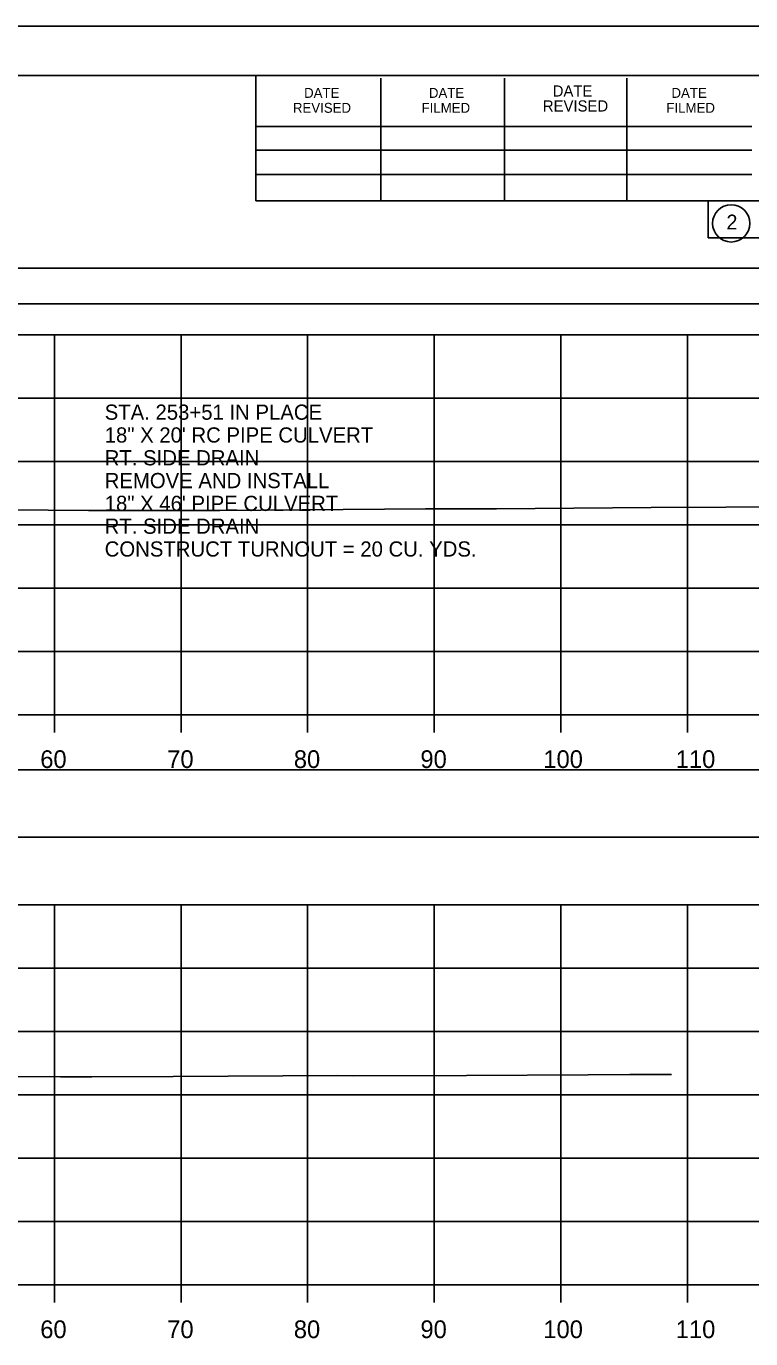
# Model space of a CAD drawing. Extents: x 1376273 to 1384221, y 378927 to 384592.
# Drawn here: x 1380615.6 to 1380672.8, y 381501.6 to 381605.2 of the extents above; entities that cross this region are included whole.
import ezdxf

# ---------------------------------------------------------------- set-up
doc = ezdxf.new("R2010")
doc.units = 0
for name, color, linetype in [('R_Axis', 7, 'Continuous'), ('R_Axis Annot', 7, 'Continuous'), ('R_Border', 7, 'Continuous'), ('R_Exist Surface', 7, 'Continuous'), ('R_Grid', 7, 'Continuous'), ('R_No Plot', 7, 'Continuous')]:
    doc.layers.add(name, color=color, linetype=linetype)

msp = doc.modelspace()

# ---------------------------------------------------------------- linework, layer by layer
at = {"layer": 'R_Axis'}
for p, q in [((1380407.84, 381550.85), (1380707.84, 381550.85)), ((1380617.84, 381549.45), (1380617.84, 381550.85)), ((1380627.84, 381549.45), (1380627.84, 381550.85)), ((1380637.84, 381549.45), (1380637.84, 381550.85)), ((1380647.84, 381549.45), (1380647.84, 381550.85)), ((1380657.84, 381549.45), (1380657.84, 381550.85)), ((1380667.84, 381549.45), (1380667.84, 381550.85)), ((1380407.84, 381505.85), (1380707.84, 381505.85)), ((1380617.84, 381504.45), (1380617.84, 381505.85)), ((1380627.84, 381504.45), (1380627.84, 381505.85)), ((1380637.84, 381504.45), (1380637.84, 381505.85)), ((1380647.84, 381504.45), (1380647.84, 381505.85)), ((1380657.84, 381504.45), (1380657.84, 381505.85)), ((1380667.84, 381504.45), (1380667.84, 381505.85))]:
    msp.add_line(p, q, dxfattribs=at)
at = {"layer": 'R_Axis Annot'}
for points in [[(1380407.51, 381583.28), (1380709.31, 381583.28), (1380709.31, 381586.1), (1380407.51, 381586.1)], [(1380407.05, 381541.2), (1380708.63, 381541.2), (1380708.63, 381546.51), (1380407.05, 381546.51)]]:
    msp.add_lwpolyline(points, close=True, dxfattribs=at)
at = {"layer": 'R_Border'}
for p, q in [((1380399.84, 381601.31), (1380716.02, 381601.31)), ((1380633.76, 381591.43), (1380633.76, 381601.31)), ((1380643.62, 381591.43), (1380643.62, 381601.11)), ((1380653.38, 381591.43), (1380653.38, 381601.11)), ((1380663.06, 381591.43), (1380663.06, 381601.11)), ((1380633.76, 381597.29), (1380672.92, 381597.29)), ((1380633.76, 381595.43), (1380672.92, 381595.43)), ((1380633.76, 381591.43), (1380633.76, 381593.49)), ((1380633.76, 381593.49), (1380672.92, 381593.49)), ((1380716.02, 381591.43), (1380633.76, 381591.43))]:
    msp.add_line(p, q, dxfattribs=at)
msp.add_circle((1380671.3, 381589.64), 1.47, dxfattribs=at)
at = {"layer": 'R_Exist Surface'}
for points in [[(1380607.77, 381567.09), (1380620.54, 381566.98), (1380626, 381566.97), (1380630.91, 381566.99), (1380647.15, 381567.11), (1380652.77, 381567.12), (1380664.98, 381567.22), (1380670.88, 381567.25), (1380683.16, 381567.34), (1380689.01, 381567.37), (1380697.14, 381567.42), (1380702.17, 381567.45), (1380707.84, 381567.48)], [(1380595.08, 381522.34), (1380618.33, 381522.28), (1380619.69, 381522.28), (1380620.79, 381522.28), (1380627.22, 381522.31), (1380640.22, 381522.37), (1380641.48, 381522.36), (1380650.39, 381522.37), (1380659.99, 381522.43), (1380663.29, 381522.45), (1380666.59, 381522.47)]]:
    msp.add_lwpolyline(points, dxfattribs=at)
at = {"layer": 'R_Grid'}
for p, q in [((1380407.84, 381580.85), (1380707.84, 381580.85)), ((1380617.84, 381550.85), (1380617.84, 381580.85)), ((1380627.84, 381550.85), (1380627.84, 381580.85)), ((1380637.84, 381550.85), (1380637.84, 381580.85)), ((1380647.84, 381550.85), (1380647.84, 381580.85)), ((1380657.84, 381550.85), (1380657.84, 381580.85)), ((1380667.84, 381550.85), (1380667.84, 381580.85)), ((1380407.84, 381575.85), (1380707.84, 381575.85)), ((1380407.84, 381570.85), (1380707.84, 381570.85)), ((1380407.84, 381565.85), (1380707.84, 381565.85)), ((1380407.84, 381560.85), (1380707.84, 381560.85)), ((1380407.84, 381555.85), (1380707.84, 381555.85)), ((1380407.84, 381550.85), (1380707.84, 381550.85)), ((1380407.84, 381535.85), (1380707.84, 381535.85)), ((1380617.84, 381505.85), (1380617.84, 381535.85)), ((1380627.84, 381505.85), (1380627.84, 381535.85)), ((1380637.84, 381505.85), (1380637.84, 381535.85)), ((1380647.84, 381505.85), (1380647.84, 381535.85)), ((1380657.84, 381505.85), (1380657.84, 381535.85)), ((1380667.84, 381505.85), (1380667.84, 381535.85)), ((1380407.84, 381530.85), (1380707.84, 381530.85)), ((1380407.84, 381525.85), (1380707.84, 381525.85)), ((1380407.84, 381520.85), (1380707.84, 381520.85)), ((1380407.84, 381515.85), (1380707.84, 381515.85)), ((1380407.84, 381510.85), (1380707.84, 381510.85)), ((1380407.84, 381505.85), (1380707.84, 381505.85))]:
    msp.add_line(p, q, dxfattribs=at)
at = {"layer": 'R_No Plot'}
msp.add_line((1380387.44, 381605.2), (1380720.77, 381605.2), dxfattribs=at)
for points in [[(1380387.43, 381605.2), (1380720.77, 381605.2), (1380720.77, 381391.86), (1380387.43, 381391.86)], [(1380633.76, 381601.31), (1380633.76, 381591.43), (1380669.49, 381591.43), (1380669.49, 381588.51), (1380692.69, 381588.51), (1380692.69, 381564.17), (1380716.02, 381564.17), (1380716.02, 381395.85), (1380399.84, 381395.85), (1380399.84, 381601.31)]]:
    msp.add_lwpolyline(points, close=True, dxfattribs=at)

# ---------------------------------------------------------------- texts
at = {"layer": 'R_Axis Annot'}
for s, height, p in [('STA. 253+51 IN PLACE', 1.2, (1380621.81, 381574.14)), ('18" X 20\' RC PIPE CULVERT', 1.2, (1380621.81, 381572.34)), ('RT. SIDE DRAIN', 1.2, (1380621.81, 381570.54)), ('REMOVE AND INSTALL', 1.2, (1380621.81, 381568.74)), ('18" X 46\' PIPE CULVERT', 1.2, (1380621.81, 381566.94)), ('RT. SIDE DRAIN', 1.2, (1380621.81, 381565.14)), ('CONSTRUCT TURNOUT = 20 CU. YDS.', 1.2, (1380621.81, 381563.34)), ('60', 1.4, (1380616.72, 381546.65)), ('70', 1.4, (1380626.75, 381546.65)), ('80', 1.4, (1380636.75, 381546.65)), ('90', 1.4, (1380646.75, 381546.65)), ('100', 1.4, (1380656.46, 381546.65)), ('110', 1.4, (1380666.92, 381546.65)), ('60', 1.4, (1380616.72, 381501.65)), ('70', 1.4, (1380626.75, 381501.65)), ('80', 1.4, (1380636.75, 381501.65)), ('90', 1.4, (1380646.75, 381501.65)), ('100', 1.4, (1380656.46, 381501.65)), ('110', 1.4, (1380666.92, 381501.65))]:
    msp.add_text(s, height=height, dxfattribs=at).set_placement(p)
at = {"layer": 'R_Border'}
for s, height, p in [('DATE', 0.782, (1380637.56, 381599.55)), ('DATE', 0.782, (1380647.42, 381599.55)), ('DATE', 0.879, (1380657.2, 381599.65)), ('DATE', 0.782, (1380666.58, 381599.55)), ('REVISED', 0.782, (1380636.68, 381598.37)), ('FILMED', 0.782, (1380646.84, 381598.37)), ('REVISED', 0.879, (1380656.42, 381598.47)), ('FILMED', 0.782, (1380666.18, 381598.37)), ('2', 1.17, (1380670.92, 381589.16))]:
    msp.add_text(s, height=height, rotation=360, dxfattribs=at).set_placement(p)

doc.saveas('drawing.dxf')
